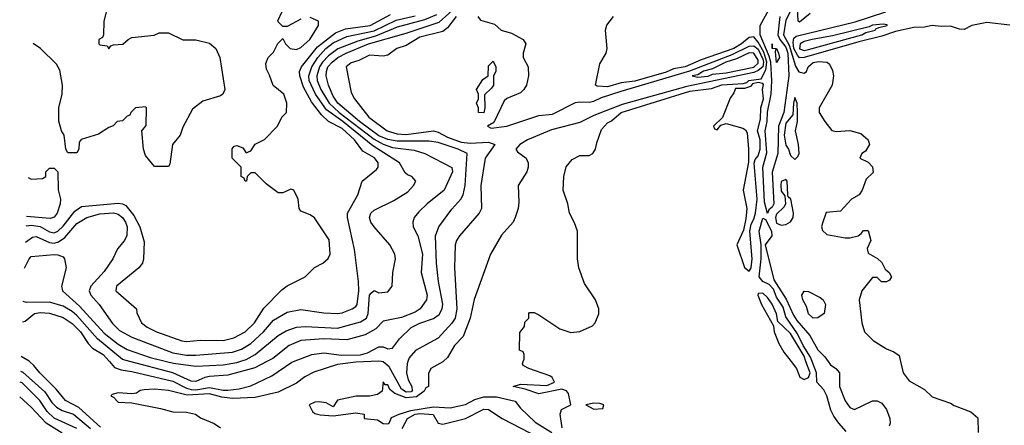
# Model space of a CAD drawing. Header units: inches. Extents: x 2348341 to 2479810, y 460419 to 613669.
# Tile 302 of 656: x 2350160 to 2354466, y 569721 to 571496. Entities that reach past the tile are written whole.
import ezdxf

# ---------------------------------------------------------------- set-up
doc = ezdxf.new("R2010")
doc.units = ezdxf.units.IN
doc.header["$MEASUREMENT"] = 0
doc.layers.add('C3556', color=7, linetype='Continuous')
doc.layers.add('C3557', color=7, linetype='Continuous')

msp = doc.modelspace()

# ---------------------------------------------------------------- linework, layer by layer
at = {"layer": 'C3556', "color": 2}
for points, elevation in [([(2350513.3, 569713.3), (2350418.7, 569798.7), (2350360.7, 569830), (2350319, 569879), (2350247.3, 569950), (2350222.3, 569982.3), (2350202.8, 570000)], 78), ([(2350551.9, 570000), (2350574.4, 569974.4), (2350603.4, 569963.4), (2350650, 569956.5), (2350830, 569913.8), (2350890, 569883.5), (2350910, 569878), (2350930, 569876.8), (2350990, 569886.7), (2351050, 569874.9), (2351070, 569875.3), (2351119.1, 569880.9), (2351170, 569894), (2351262, 569938), (2351350, 569997.3), (2351357.2, 570000)], 78), ([(2351696.4, 570000), (2351630, 569997.1), (2351550, 569987.1), (2351446.9, 569953.1), (2351406.9, 569933.1), (2351370, 569905.5), (2351290, 569865.4), (2351190, 569842.9), (2351090, 569838.2), (2351043.4, 569843.4), (2350990, 569858.7), (2350892.2, 569852.2), (2350810, 569872.7), (2350750, 569879), (2350703.5, 569876.5), (2350687.2, 569872.8), (2350670, 569862), (2350650, 569859.1), (2350590, 569862.8), (2350564, 569856), (2350558, 569850), (2350570, 569844), (2350590, 569822.7), (2350650, 569819.3), (2350775.1, 569795.1), (2350830, 569779.7), (2350890, 569778.4), (2350928, 569770), (2350950, 569754), (2351010, 569728.7), (2351038, 569710)], 74), ([(2351240.9, 570000), (2351187.8, 569972.2), (2351070, 569939.6), (2350990, 569934), (2350969.8, 569930.2), (2350930, 569912), (2350910, 569914.6), (2350830, 569950.2), (2350641.9, 570000)], 82), ([(2350801.4, 570000), (2350832.1, 569992.1), (2350930, 569980.3), (2351050, 569985.5), (2351110, 569996.1), (2351122, 570000)], 86), ([(2352011.3, 570000), (2352010, 569998.8), (2351958, 569970), (2351948, 569948), (2351948, 569890), (2351935.5, 569884.5), (2351928.3, 569870), (2351895, 569845), (2351850, 569841.2), (2351799.7, 569859.7), (2351778, 569878), (2351770, 569898), (2351758, 569898), (2351750, 569911.3), (2351745.2, 569870), (2351724.8, 569855.2), (2351690, 569848.5), (2351631.5, 569848.5), (2351550, 569831.3), (2351530, 569802), (2351499.8, 569819.8), (2351470, 569824), (2351450, 569822), (2351426, 569810), (2351440.7, 569780.7), (2351450, 569773.2), (2351474, 569766), (2351530, 569762), (2351630, 569775.1), (2351666, 569770), (2351666, 569750), (2351724.4, 569744.4), (2351750, 569728.4), (2351770, 569727), (2351776, 569730), (2351785.4, 569754.6), (2351819.1, 569770), (2351870, 569785.2), (2351970, 569801.2), (2352042.2, 569797.8), (2352110, 569811.9), (2352150, 569833.6), (2352190, 569846), (2352245.7, 569845.7), (2352327.2, 569827.2), (2352350, 569796), (2352414.1, 569734.2), (2352487.6, 569690)], 70), ([(2351857.5, 570000), (2351853.7, 569990), (2351851.9, 569950), (2351859.2, 569919.2), (2351875.3, 569890), (2351875.8, 569870), (2351870, 569867.2), (2351850, 569866.1), (2351830, 569879), (2351776.3, 569976.3), (2351750, 569998.8), (2351740.9, 570000)], 74), ([(2352532.8, 569710), (2352523.6, 569770), (2352529.7, 569790.3), (2352569.5, 569810.5), (2352560.5, 569860.5), (2352551.7, 569871.7), (2352530, 569878.4), (2352430, 569859), (2352370, 569879.5), (2352318, 569890), (2352350, 569900.5), (2352464.7, 569895.3), (2352498, 569910), (2352488, 569930), (2352478, 569938), (2352386, 569970), (2352362, 569982), (2352358, 569990), (2352362, 570000)], 66), ([(2353533.3, 570000), (2353556.5, 569970), (2353571.7, 569931.7), (2353590, 569922), (2353610, 569930.5), (2353616.2, 569950), (2353598.3, 570000)], 66), ([(2353774.2, 569694.2), (2353741.6, 569730), (2353720.8, 569760.8), (2353707.7, 569787.7), (2353689.9, 569850), (2353676.1, 569876.1), (2353646, 569910), (2353644.2, 569950), (2353625.4, 570000)], 62), ([(2353695.2, 570000), (2353705.4, 569985.4), (2353729.1, 569969.1), (2353744.9, 569950), (2353744.9, 569890), (2353770, 569828.2), (2353790, 569799.3), (2353810, 569790.4), (2353890, 569827.7), (2353910, 569828), (2353930, 569818), (2353950.2, 569790.2), (2353964.6, 569750), (2353967, 569730), (2353962.6, 569717.4)], 62), ([(2354011.7, 570000), (2354022.8, 569950), (2354050, 569916), (2354117.1, 569877.1), (2354150, 569846), (2354230, 569818), (2354247.1, 569807.1), (2354319.6, 569779.6), (2354350, 569754), (2354350.8, 569690)], 66), ([(2350164.1, 569957.1), (2350174.1, 569954.1), (2350270, 569866.9), (2350301.1, 569821.1), (2350320.6, 569800.6), (2350345.5, 569785.5), (2350394.7, 569770), (2350470, 569706.2)], 82), ([(2350410, 569706.2), (2350310, 569752.4), (2350280.7, 569780.7), (2350248.2, 569830), (2350170, 569906.3), (2350162.3, 569909.7)], 86), ([(2350346.2, 569686.2), (2350275.8, 569730), (2350210, 569799.6), (2350159.9, 569845.3)], 90), ([(2351832.7, 569707.3), (2351856, 569750), (2351890, 569768.9), (2351910, 569772.8), (2351968.3, 569768.3), (2351989.6, 569730), (2352010, 569726), (2352110, 569751.1), (2352190, 569791.8), (2352210, 569789.5), (2352269.2, 569750), (2352430, 569667.6)], 74)]:
    msp.add_lwpolyline(points, dxfattribs=dict(at, elevation=elevation))
at = {"layer": 'C3556', "color": 2, "elevation": 66}
msp.add_lwpolyline([(2352670, 569818.4), (2352636, 569810), (2352670, 569791), (2352710, 569794), (2352714, 569810), (2352696.2, 569816.2)], close=True, dxfattribs=at)
at = {"layer": 'C3557', "color": 2}
for points, elevation in [([(2351357.2, 570000), (2351438, 570030), (2351490, 570038), (2351567.2, 570027.2), (2351650, 570029.4), (2351681.3, 570038.7), (2351730, 570064.9), (2351750, 570064.9), (2351770, 570054.8), (2351790, 570058), (2351820.1, 570099.9), (2351871.4, 570148.6), (2351910, 570168.2), (2351970, 570188.4), (2351994.1, 570205.9), (2352007.8, 570230), (2352011, 570251), (2351991.2, 570350), (2351982.6, 570430), (2351977.6, 570550), (2351992.3, 570590), (2352050, 570666.8), (2352089.5, 570710), (2352099.6, 570730), (2352108, 570770), (2352117, 570910), (2352077, 570930), (2351990, 570958.4), (2351950, 570963.8), (2351810, 570964.7), (2351770, 570971.4), (2351730, 570988.4), (2351645.8, 571050), (2351551.1, 571130), (2351530, 571162), (2351510, 571209.2), (2351500.4, 571250), (2351500.9, 571270), (2351507.7, 571290), (2351526, 571310), (2351551.2, 571330), (2351587.6, 571350), (2351685.1, 571390), (2351850, 571437.2), (2351994.6, 571485.4), (2352078.6, 571561.4)], 78), ([(2350185.6, 570522.8), (2350216.1, 570543.9), (2350232.3, 570547.7), (2350290, 570520.2), (2350310, 570518.6), (2350330, 570523.9), (2350356.6, 570543.4), (2350410, 570603.8), (2350453.2, 570630), (2350510, 570647), (2350570, 570650.2), (2350590, 570645.5), (2350610, 570630.4), (2350622.4, 570610), (2350630.3, 570589.7), (2350628.1, 570551.9), (2350618.8, 570530), (2350587.3, 570492.7), (2350566.8, 570450), (2350530, 570394), (2350470.6, 570330), (2350464.4, 570310), (2350470.4, 570290), (2350508, 570250), (2350566.1, 570166.1), (2350596.4, 570136.4), (2350650, 570106.3), (2350830, 570038.5), (2350890, 570028.1), (2350930, 570028), (2351090, 570040.9), (2351130, 570054.6), (2351170, 570078.7), (2351226, 570130), (2351270, 570181.6), (2351330, 570216.4), (2351390, 570228.2), (2351490, 570213.4), (2351550, 570210.6), (2351570, 570213.4), (2351614, 570230), (2351630, 570240.7), (2351635.1, 570250), (2351642.6, 570310), (2351641.7, 570350), (2351624.4, 570490), (2351593.2, 570630), (2351594, 570650), (2351639, 570730), (2351657.2, 570790), (2351720.3, 570839.7), (2351728, 570850), (2351728.2, 570870), (2351711.4, 570891.4), (2351660.3, 570920.3), (2351624.7, 570970), (2351570, 571019.3), (2351510.6, 571050.6), (2351479, 571079), (2351436.1, 571136.1), (2351400.9, 571200.9), (2351384.8, 571250), (2351384, 571270), (2351392.6, 571290), (2351462.5, 571377.5), (2351540.8, 571439.2), (2351584.2, 571455.8), (2351692, 571470), (2351781.6, 571518.4)], 90), ([(2350538, 571530), (2350528.4, 571488.4), (2350526, 571430), (2350522, 571418), (2350506, 571410), (2350506, 571390), (2350510, 571386), (2350542, 571382), (2350550, 571368), (2350558, 571382), (2350570, 571386), (2350611.6, 571388.4), (2350634, 571410), (2350650, 571418), (2350748.4, 571428.4), (2350770, 571438), (2350810, 571438), (2350872.7, 571407.3), (2350930, 571408), (2350990, 571394), (2351018, 571370), (2351035.3, 571330), (2351057.2, 571190), (2351048.7, 571170), (2351037.5, 571162.5), (2350960.4, 571139.6), (2350915.3, 571104.7), (2350874, 571026), (2350862, 570990), (2350828.7, 570950), (2350816.4, 570863.6), (2350810, 570854), (2350750, 570854), (2350710, 570902), (2350701, 570930), (2350694, 571010), (2350712.7, 571032.7), (2350714, 571110), (2350710, 571114), (2350666, 571110), (2350646, 571090), (2350642, 571078), (2350630, 571074), (2350610, 571054), (2350586, 571050), (2350568.4, 571031.6), (2350550, 571024.7), (2350504.7, 570995.3), (2350428.4, 570971.6), (2350420.4, 570959.6), (2350418, 570930), (2350410, 570914), (2350370, 570914), (2350362, 570930), (2350354, 570990), (2350342, 571010), (2350331.6, 571051.6), (2350331.3, 571110), (2350346, 571170), (2350346.8, 571210), (2350334.8, 571274.8), (2350321, 571301), (2350250.6, 571370.6), (2350218.7, 571392.1)], 98), ([(2351982.1, 571517.9), (2351930, 571495.3), (2351810, 571463.2), (2351715.4, 571424.6), (2351638, 571402), (2351551.7, 571368.3), (2351510, 571338.2), (2351483.7, 571310), (2351470.7, 571290), (2351459.8, 571250), (2351461.1, 571230), (2351476.2, 571190), (2351513.3, 571130), (2351556.5, 571090), (2351710, 570972.6), (2351750, 570950.6), (2351790, 570936.5), (2351885.1, 570925.1), (2351931.1, 570911.1), (2352049.5, 570849.5), (2352053.3, 570830), (2352016, 570750), (2351941.2, 570690), (2351905.4, 570654.6), (2351885.2, 570630), (2351879, 570610), (2351881.2, 570590), (2351900.9, 570550), (2351920.7, 570470), (2351916.2, 570390), (2351941.6, 570290), (2351938.4, 570270), (2351911.8, 570230), (2351890, 570216), (2351830, 570192.7), (2351750, 570177.3), (2351716.8, 570143.2), (2351670, 570117), (2351590, 570094.9), (2351490, 570099), (2351390, 570092), (2351338, 570070), (2351266.5, 570013.5), (2351240.9, 570000)], 82), ([(2351390, 571498), (2351330, 571466), (2351310, 571466), (2351290, 571486), (2351288.4, 571491.6), (2351308.4, 571531.6)], 94), ([(2353483.9, 571510), (2353475.1, 571430), (2353484.4, 571410), (2353510, 571376.5), (2353519, 571350), (2353523.5, 571250), (2353501.2, 571090), (2353477.6, 571030), (2353475, 570910), (2353451.1, 570828.9), (2353457.2, 570690), (2353450, 570675.6), (2353435.8, 570664.2), (2353430, 570648), (2353417.2, 570697.2), (2353409, 570850), (2353426.5, 570913.5), (2353419.5, 571010), (2353429.2, 571050), (2353430, 571090.8), (2353446.4, 571170), (2353448.5, 571228.5), (2353444, 571310), (2353437.1, 571337.1), (2353397.7, 571430), (2353398.5, 571470), (2353444.7, 571555.3)], 62), ([(2353529.1, 571530), (2353510, 571494), (2353500.8, 571430), (2353524.7, 571384.7), (2353552.3, 571292.3), (2353567.7, 571267.7), (2353590, 571262), (2353601.2, 571270), (2353607.3, 571290), (2353619.4, 571300.6), (2353630, 571308.2), (2353652.6, 571312.6), (2353691.3, 571310), (2353700.7, 571300.7), (2353713.7, 571273.7), (2353718.8, 571250), (2353713.4, 571210), (2353656, 571110), (2353656, 571090), (2353681, 571050), (2353710.9, 571010.9), (2353730, 571006.8), (2353790.8, 571010.8), (2353838, 570998), (2353870.7, 570970.7), (2353876, 570950), (2353858.8, 570921.2), (2353842, 570910), (2353834, 570890), (2353870, 570872), (2353890, 570852), (2353892.7, 570827.3), (2353862, 570798), (2353844.7, 570750), (2353831.3, 570730), (2353798, 570710), (2353750, 570658), (2353687.1, 570652.9), (2353670, 570606), (2353666.8, 570590), (2353670, 570574), (2353690, 570556), (2353770, 570540.7), (2353790, 570540.7), (2353826, 570550), (2353840.4, 570559.6), (2353850, 570574), (2353870, 570574), (2353882, 570530), (2353865.4, 570494.6), (2353870, 570474), (2353911.6, 570451.6), (2353930, 570434), (2353944.7, 570404.7), (2353962, 570390), (2353972, 570370), (2353963.6, 570356.4), (2353950, 570348.7), (2353929.2, 570349.2), (2353910, 570368), (2353890, 570368), (2353842.8, 570310), (2353830.8, 570270), (2353843, 570170), (2353854, 570130), (2353892.3, 570092.3), (2353950, 570054.8), (2353982.8, 570042.8), (2354006, 570026), (2354011.7, 570000)], 66), ([(2354490, 571472.4), (2354390, 571484.4), (2354324, 571470), (2354290, 571453), (2354270, 571454.9), (2354230, 571468.2), (2354190, 571466), (2354150, 571471.3), (2354116.3, 571463.7), (2354070, 571462.3), (2353990, 571444.2), (2353930, 571423.5), (2353830, 571399.2), (2353590, 571330.1), (2353570, 571329.3), (2353560.7, 571340.7), (2353545.7, 571370), (2353542.2, 571397.8), (2353544.7, 571415.3), (2353555.5, 571424.5), (2353813.4, 571486.6), (2353947.3, 571530)], 70), ([(2353616.8, 571523.2), (2353570, 571485.2), (2353564, 571490), (2353562, 571550)], 66), ([(2350188.3, 570592.2), (2350190, 570593.2), (2350210, 570596.3), (2350250, 570590.2), (2350290, 570567.7), (2350310, 570563.2), (2350326.6, 570570), (2350350, 570591.7), (2350401.4, 570658.6), (2350430, 570678.9), (2350590, 570692.4), (2350610, 570690.3), (2350623.5, 570683.5), (2350659.5, 570639.5), (2350685.7, 570590), (2350703.9, 570523.9), (2350702, 570450), (2350696.3, 570430), (2350680.5, 570410), (2350582.8, 570330), (2350581, 570310), (2350671.1, 570231.1), (2350672.7, 570212.7), (2350692, 570170), (2350718, 570150), (2350758, 570130), (2350868.9, 570091.1), (2350890, 570088.2), (2350950, 570093.4), (2351050, 570092), (2351097, 570103), (2351146.6, 570130), (2351187.3, 570170), (2351226.9, 570233.1), (2351306.8, 570313.2), (2351330, 570331), (2351408, 570370), (2351448.9, 570411.1), (2351486, 570430), (2351508.4, 570451.6), (2351518, 570470), (2351512.9, 570532.9), (2351449.1, 570629.1), (2351430, 570642), (2351390, 570658), (2351382, 570670), (2351378, 570710), (2351358, 570750), (2351345.4, 570754.6), (2351310, 570738), (2351290, 570738), (2351238, 570778), (2351190, 570826), (2351170, 570826), (2351154, 570810), (2351151.1, 570788.9), (2351146, 570790), (2351142, 570802), (2351128, 570810), (2351128, 570850), (2351089, 570890), (2351088.9, 570931.1), (2351098, 570942), (2351110, 570944.7), (2351135.3, 570935.3), (2351150, 570914), (2351170, 570922), (2351188.9, 570951.1), (2351230, 570972), (2351288, 571030), (2351306, 571070), (2351326, 571090), (2351328, 571130), (2351315.3, 571170), (2351268, 571208), (2351252.9, 571252.9), (2351239, 571279), (2351236.4, 571303.6), (2351246, 571330), (2351270, 571354), (2351288.4, 571391.6), (2351310, 571414), (2351322, 571390), (2351342, 571370), (2351370, 571364.9), (2351390, 571374.8), (2351429, 571410), (2351466, 571470), (2351466, 571490), (2351430, 571506)], 94), ([(2351122, 570000), (2351150.7, 570009.3), (2351189.5, 570030), (2351290, 570114.4), (2351325.9, 570134.1), (2351369.7, 570150.3), (2351410, 570153.4), (2351550, 570146.5), (2351650, 570173.4), (2351676.9, 570190), (2351683.1, 570210), (2351689.7, 570290), (2351698.9, 570301.1), (2351710, 570311), (2351730, 570300.7), (2351770, 570305.5), (2351789.4, 570330), (2351792.3, 570390), (2351803.7, 570450), (2351800.9, 570470), (2351778, 570510), (2351709.3, 570590), (2351696, 570610), (2351689.5, 570630), (2351695.1, 570650), (2351710, 570663), (2351795.9, 570704.1), (2351857.5, 570742.5), (2351882.7, 570770), (2351892.7, 570790), (2351875.3, 570810), (2351856.5, 570816.5), (2351846, 570826), (2351821.2, 570870), (2351703.8, 570943.8), (2351573.5, 571050), (2351501.9, 571101.9), (2351453.2, 571170), (2351426.3, 571230), (2351424.6, 571250), (2351437.7, 571290), (2351463.5, 571330), (2351498.7, 571370), (2351530, 571394.7), (2351590, 571422), (2351710, 571446.6), (2351806.5, 571493.5), (2351890, 571513.2)], 86), ([(2352068.6, 571510), (2352030, 571460.3), (2352010, 571444.9), (2351910, 571420.2), (2351850, 571383.8), (2351809.2, 571370), (2351770, 571341), (2351750, 571336), (2351690, 571340.5), (2351643, 571317), (2351610, 571307.3), (2351587, 571290), (2351610, 571178), (2351624.5, 571150), (2351687, 571070), (2351767, 571010), (2351810, 570997.2), (2351850, 570992.9), (2351970, 571009.7), (2351990, 571004), (2352030, 570981.2), (2352090, 570959.8), (2352130, 570955.7), (2352210, 570959.7), (2352237.2, 570950), (2352195.1, 570890), (2352177, 570770), (2352179.3, 570670), (2352169.3, 570650), (2352082.7, 570550), (2352069.7, 570530.3), (2352064.5, 570510), (2352060.9, 570410), (2352071.6, 570230), (2352063.6, 570190), (2352050, 570168), (2351990, 570102), (2351891.5, 570048.5), (2351863.7, 570016.3), (2351857.5, 570000)], 74), ([(2352164, 571510), (2352174.6, 571494.6), (2352236.4, 571476.4), (2352266, 571450), (2352310, 571437.2), (2352362, 571410), (2352373.2, 571390), (2352362, 571350), (2352362, 571330), (2352384, 571290), (2352385.2, 571250), (2352376, 571210), (2352364, 571190), (2352350, 571176), (2352290, 571151.3), (2352279, 571141), (2352234, 571046), (2352206, 571030), (2352222, 571022), (2352289.7, 571029.7), (2352430, 571076.9), (2352490, 571083.1), (2352590, 571133.3), (2352610, 571136.8), (2352650, 571134.4), (2352670, 571139.3), (2352704.5, 571155.5), (2352790, 571183.7), (2353090, 571272.7), (2353276.1, 571343.9), (2353350, 571380.6), (2353370, 571382), (2353390, 571366.6), (2353410, 571323.5), (2353413.1, 571310), (2353409.9, 571290.1), (2353390, 571273.6), (2353370, 571265.1), (2353076.8, 571203.2), (2352795.1, 571124.9), (2352670, 571076.9), (2352610, 571046), (2352485.6, 571014.4), (2352380.9, 570970), (2352346.6, 570950), (2352329.4, 570929.4), (2352337.2, 570917.2), (2352375.3, 570890), (2352384, 570870), (2352384, 570850), (2352377.2, 570830), (2352339.3, 570770), (2352342, 570698), (2352339.3, 570670), (2352326, 570630), (2352317.2, 570610), (2352266.3, 570553.7), (2352219, 570470), (2352147.9, 570272.1), (2352129.8, 570190.2), (2352099.6, 570110), (2352062, 570070), (2352030, 570017.3), (2352011.3, 570000)], 70), ([(2352362, 570000), (2352366, 570010), (2352366, 570030), (2352362, 570042), (2352346, 570050), (2352347.3, 570127.3), (2352367.3, 570152.7), (2352368.4, 570171.6), (2352386, 570190), (2352386, 570210), (2352390, 570214), (2352410, 570214), (2352430, 570204.7), (2352522.5, 570142.5), (2352570, 570126.8), (2352610, 570130.7), (2352664.1, 570155.9), (2352677.2, 570170), (2352691.8, 570208.2), (2352692, 570230), (2352678, 570270), (2352630, 570342), (2352604.5, 570410), (2352599.5, 570450), (2352599.3, 570570), (2352586.8, 570606.8), (2352564, 570650), (2352557.2, 570690), (2352537.2, 570750), (2352539, 570810), (2352550, 570852), (2352576.4, 570883.6), (2352610, 570902), (2352650, 570902), (2352666, 570910), (2352678, 570930), (2352683.1, 570956.9), (2352704.7, 571015.3), (2352730, 571044.7), (2352747.3, 571052.7), (2352789.6, 571090), (2353090, 571183), (2353184.5, 571195.5), (2353230, 571211.5), (2353323.7, 571216.3), (2353339.3, 571220.7), (2353348.7, 571230), (2353402.5, 571237.5), (2353423, 571277), (2353427.4, 571310), (2353413.6, 571353.6), (2353390, 571397.7), (2353370, 571420.5), (2353360.3, 571419.7), (2353350, 571418.7), (2353316, 571390), (2353282.4, 571370), (2353140.3, 571319.7), (2353070.4, 571290), (2353019.3, 571280.7), (2352986.7, 571266.7), (2352850, 571226.9), (2352790, 571219.7), (2352730, 571202.4), (2352684.7, 571204.7), (2352678, 571210), (2352696.5, 571303.5), (2352724, 571350), (2352729, 571370), (2352721.2, 571450), (2352727.7, 571472.3), (2352757.2, 571510)], 66), ([(2350196.3, 570804.9), (2350210, 570798), (2350259.6, 570800.4), (2350274, 570810), (2350274, 570830), (2350290, 570846), (2350310, 570846), (2350326, 570830), (2350328.4, 570751.6), (2350339, 570710), (2350337.2, 570690), (2350324, 570650), (2350310, 570631.3), (2350293.8, 570626.2), (2350190, 570634.9)], 98), ([(2353625.4, 570000), (2353618.4, 570018.4), (2353586.6, 570070), (2353561.7, 570121.7), (2353510, 570196.2), (2353498, 570238), (2353470, 570281.6), (2353456.1, 570316.1), (2353437, 570337), (2353409.7, 570350), (2353393.1, 570370), (2353403.1, 570450), (2353402.4, 570510), (2353393.3, 570570), (2353410, 570626.8), (2353421, 570621), (2353447.4, 570570), (2353448.7, 570550), (2353419.3, 570510), (2353458, 570358), (2353512.4, 570272.4), (2353543.2, 570203.2), (2353559, 570179), (2353614.6, 570114.6), (2353650, 570051.7), (2353680.7, 570020.7), (2353695.2, 570000)], 62), ([(2350181.3, 570408.8), (2350200.9, 570450), (2350210, 570459.1), (2350310, 570467.7), (2350327.1, 570467.1), (2350350, 570458), (2350356, 570450), (2350362.8, 570410), (2350342.8, 570330), (2350346.8, 570310), (2350421.7, 570241.7), (2350530, 570124.6), (2350590, 570075.3), (2350630, 570052.2), (2350730, 570018.3), (2350801.4, 570000)], 86), ([(2353598.3, 570000), (2353590, 570023.1), (2353530, 570122), (2353475.3, 570175.3), (2353470, 570208.7), (2353450, 570251.5), (2353430, 570279.5), (2353410, 570299.3), (2353390, 570298), (2353387.3, 570290), (2353404, 570250), (2353455.9, 570155.9), (2353459.3, 570130), (2353479.3, 570079.3), (2353501.3, 570041.3), (2353533.3, 570000)], 66), ([(2350641.9, 570000), (2350608.8, 570008.8), (2350500, 570100), (2350410, 570201.3), (2350390, 570219.1), (2350350, 570242.8), (2350290, 570259.2), (2350190, 570258.4), (2350175.7, 570262.3)], 82), ([(2350172.3, 570173.9), (2350183.1, 570176.9), (2350224, 570210), (2350250, 570214.9), (2350290, 570211.7), (2350350, 570192), (2350390, 570166.4), (2350426.4, 570130), (2350459.3, 570079.3), (2350478.5, 570058.5), (2350525.5, 570030), (2350551.9, 570000)], 78), ([(2350202.8, 570000), (2350201.3, 570001.3), (2350166.6, 570022.4)], 78), ([(2351740.9, 570000), (2351730, 570001.5), (2351696.4, 570000)], 74)]:
    msp.add_lwpolyline(points, dxfattribs=dict(at, elevation=elevation))
for points, elevation in [([(2353936.6, 571476.6), (2353890, 571472), (2353875.2, 571464.8), (2353714, 571426), (2353626, 571410), (2353590, 571400.4), (2353572.4, 571390), (2353570, 571368), (2353590, 571361.6), (2353610, 571365), (2353842.7, 571430), (2353860.1, 571439.9), (2353901.2, 571450), (2353903.7, 571456.3), (2353917.5, 571462.5), (2353954, 571470), (2353952.9, 571472.9)], 74), ([(2353470, 571308.7), (2353465.2, 571354.8), (2353468.7, 571368.7), (2353450, 571369.4), (2353450, 571391), (2353451.1, 571371.1), (2353470, 571370.6), (2353478, 571350), (2353482, 571330)], 58), ([(2353350, 571350.6), (2353294.9, 571325.1), (2353247.2, 571310), (2353190, 571280.4), (2353150, 571271.2), (2353125.4, 571254.6), (2353101, 571250), (2353124, 571244), (2353170, 571248.8), (2353190, 571258), (2353250, 571263.9), (2353370, 571288.9), (2353390, 571306.3), (2353390, 571319.3), (2353370, 571349.7)], 74), ([(2352190, 571088), (2352166, 571090), (2352166, 571110), (2352158, 571130), (2352166, 571150), (2352166, 571170), (2352158, 571190), (2352185.6, 571234.4), (2352208, 571250), (2352210, 571294), (2352230, 571314), (2352242, 571290), (2352242, 571270), (2352232, 571250), (2352232, 571210), (2352223.6, 571196.4), (2352192.7, 571167.3), (2352194, 571110)], 70), ([(2353390, 571221.2), (2353364.7, 571215.3), (2353356, 571204), (2353330, 571195.3), (2353290, 571195.3), (2353283.5, 571176.5), (2353267.1, 571152.9), (2353232.7, 571067.3), (2353194, 571030), (2353198, 571018), (2353210, 571014), (2353226, 571034), (2353250, 571042), (2353322, 571022), (2353334.4, 571014.4), (2353341, 571001), (2353347.7, 570930), (2353347.5, 570872.5), (2353323.8, 570750), (2353339.3, 570670), (2353335.9, 570624.1), (2353324.9, 570575.1), (2353296, 570510), (2353330, 570412), (2353350, 570394.8), (2353358.4, 570410), (2353363.6, 570450), (2353352.4, 570570), (2353358.3, 570601.7), (2353370, 570622.8), (2353377.2, 570650), (2353384.7, 570710), (2353372.2, 570867.8), (2353375.8, 570884.2), (2353390, 570900.5), (2353398.5, 570930), (2353397.4, 570970), (2353386.6, 571010), (2353399.1, 571060.9), (2353400.5, 571110), (2353412.4, 571150), (2353408, 571190), (2353412, 571212), (2353410, 571217.2)], 66), ([(2353550, 571155.3), (2353543.8, 571130), (2353541, 571079), (2353510, 571043.7), (2353503.5, 570990), (2353510, 570947.3), (2353521.6, 570930), (2353530, 570902), (2353550, 570884.7), (2353563.1, 570896.9), (2353568.9, 570911.1), (2353566, 570950), (2353553.2, 571010), (2353561.2, 571050), (2353562, 571090), (2353559.3, 571130)], 66), ([(2353510, 570796), (2353490, 570788), (2353488.1, 570770), (2353490, 570746), (2353505.8, 570725.8), (2353508.5, 570690), (2353502.6, 570677.4), (2353470, 570644.5), (2353465.2, 570630), (2353470, 570605.3), (2353490, 570597), (2353510, 570599.3), (2353530, 570610.8), (2353542, 570630), (2353544.5, 570650), (2353532.7, 570710), (2353521.2, 570721.2), (2353519, 570730), (2353516, 570790)], 66), ([(2353630, 570189.7), (2353610, 570209.4), (2353600.7, 570240.7), (2353584.4, 570270), (2353580.5, 570290), (2353590, 570307.3), (2353610, 570306.4), (2353660.7, 570280.7), (2353673.4, 570270), (2353683.8, 570250), (2353678, 570210), (2353650, 570191.3)], 62)]:
    msp.add_lwpolyline(points, close=True, dxfattribs=dict(at, elevation=elevation))

doc.saveas('drawing.dxf')
